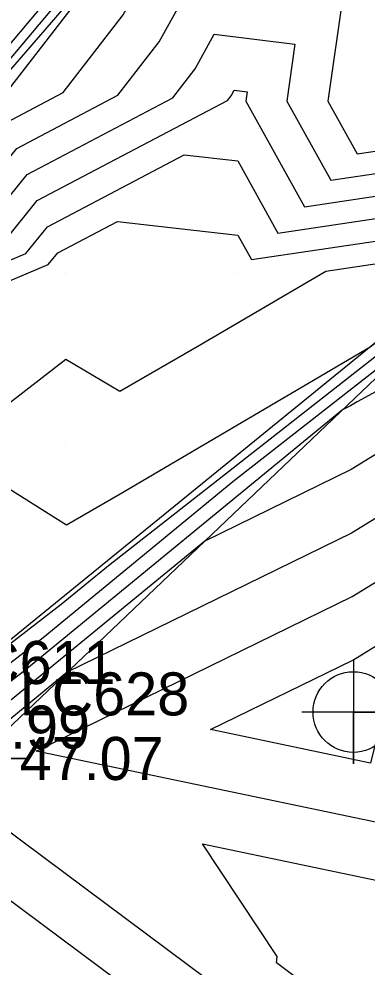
# Model space of a CAD drawing. Extents: x 2188792 to 2191981, y 386090 to 389710.
# Drawn here: x 2190527.4 to 2190547.7, y 388049.9 to 388105 of the extents above; entities that cross this region are included whole.
import ezdxf

# ---------------------------------------------------------------- set-up
doc = ezdxf.new("R2010")
doc.units = 0
for name, color, linetype in [('DTM Contours Major', 7, 'Continuous'), ('DTM Contours Minor', 7, 'Continuous'), ('Exist DTM Breakline', 7, 'Continuous'), ('Exist DTM Breakline Cogo Elevation', 7, 'Continuous'), ('Exist DTM Breakline Cogo Number', 7, 'Continuous'), ('Exist DTM Breakline Underwater', 7, 'Continuous'), ('Exist DTM Breakline Underwater Cogo Elevation', 7, 'Continuous'), ('Exist DTM Breakline Underwater Cogo Number', 7, 'Continuous'), ('Exist DTM Breakline Underwater Cogo Point CELL', 7, 'Continuous'), ('Exist DTM QL2 LIDAR Elevation Point', 7, 'Continuous'), ('Exist DTM Regular Point Underwater CELL', 7, 'Continuous'), ('PH Exist DTM Breakline', 7, 'Continuous')]:
    doc.layers.add(name, color=color, linetype=linetype)

msp = doc.modelspace()

# ---------------------------------------------------------------- linework, layer by layer
at = {"layer": 'DTM Contours Major'}
for points in [[(2190486.197, 388050.919), (2190489.489, 388055.191), (2190490.79, 388057.016), (2190494.085, 388061.288), (2190495.383, 388063.113), (2190498.683, 388067.385), (2190499.948, 388069.141), (2190503.871, 388074.047), (2190504.955, 388075.555), (2190509.17, 388080.792), (2190510.037, 388082.004), (2190514.614, 388087.649), (2190515.262, 388088.496), (2190520.297, 388094.681), (2190520.589, 388095.062), (2190525.356, 388100.694), (2190525.751, 388101.277), (2190530.381, 388106.773)], [(2190486.84, 388048.499), (2190491.059, 388053.729), (2190491.381, 388053.922), (2190491.439, 388055.081), (2190495.84, 388060.7), (2190496.297, 388061.387), (2190500.557, 388066.84), (2190505.213, 388072.481), (2190505.94, 388073.689), (2190507.1, 388075.233), (2190510.952, 388080.007), (2190512.892, 388082.693), (2190515.284, 388085.686), (2190517.155, 388088.028), (2190526.538, 388091.998), (2190528.507, 388094.422), (2190539.55, 388100.239), (2190539.759, 388100.509), (2190539.939, 388100.835), (2190540.692, 388100.742), (2190540.616, 388100.209), (2190544.019, 388094.069), (2190551.884, 388095.24)], [(2190494.92, 388048.492), (2190495.267, 388055.41), (2190498.101, 388059.028), (2190500.451, 388062.558), (2190502.82, 388065.59), (2190505.409, 388068.727), (2190507.813, 388072.72), (2190511.651, 388077.828), (2190512.004, 388078.267), (2190512.62, 388079.119), (2190516.108, 388078.56), (2190523.091, 388074.163), (2190521.594, 388064.561), (2190529.899, 388070.969), (2190532.633, 388073.214), (2190550.89, 388087.522), (2190552.921, 388089.311), (2190556.862, 388088.642), (2190560.356, 388088.208), (2190563.071, 388083.621), (2190563.574, 388078.405), (2190562.918, 388076.949), (2190559.278, 388065.257), (2190552.344, 388048.408)], [(2190528.449, 388062.439), (2190546.802, 388071.419), (2190552.105, 388074.676), (2190551.98, 388069.809), (2190549.08, 388058.114), (2190528.449, 388062.439)], [(2190512.689, 387950.19), (2190518.146, 387957.813), (2190519.023, 387959.51), (2190518.969, 387961.311), (2190515.793, 387978.44), (2190511.229, 387987.915), (2190515.263, 387995.788), (2190525.926, 388008.289), (2190528.615, 388012.409), (2190538.077, 388024.647), (2190545.681, 388043.725), (2190524.008, 388059.879), (2190514.448, 388053.486), (2190502.28, 388044.075), (2190500.065, 388042.809), (2190498.339, 388041.486), (2190497.973, 388041.28), (2190480.347, 388027.839)]]:
    msp.add_lwpolyline(points, dxfattribs=at)
at = {"layer": 'DTM Contours Minor'}
for points in [[(2190486.123, 388049.969), (2190490.08, 388055.103), (2190490.729, 388056.014), (2190494.723, 388061.191), (2190495.336, 388062.053), (2190499.371, 388067.277), (2190499.932, 388068.055), (2190504.758, 388074.09), (2190505.077, 388074.534), (2190510.294, 388081.016), (2190510.325, 388081.06), (2190510.855, 388081.713), (2190515.496, 388087.523), (2190519.586, 388092.643), (2190522.629, 388093.93), (2190526.724, 388098.972), (2190530.012, 388100.704), (2190533.49, 388105.214), (2190536.488, 388110.636), (2190549.039, 388109.089)], [(2190486.086, 388049.494), (2190490.375, 388055.059), (2190490.698, 388055.513), (2190495.041, 388061.142), (2190495.312, 388061.523), (2190499.716, 388067.224), (2190499.924, 388067.513), (2190503.981, 388072.586), (2190505.134, 388073.983), (2190505.19, 388074.076), (2190505.279, 388074.195), (2190510.531, 388080.703), (2190511.144, 388081.552), (2190515.425, 388086.911), (2190518.775, 388091.104), (2190523.932, 388093.286), (2190527.318, 388097.456), (2190533.191, 388100.549), (2190535.58, 388103.646), (2190537.638, 388107.369), (2190546.256, 388106.307), (2190545.388, 388100.209), (2190547.09, 388097.139), (2190551.022, 388097.725)], [(2190486.16, 388050.444), (2190489.784, 388055.147), (2190490.759, 388056.515), (2190494.404, 388061.239), (2190495.359, 388062.583), (2190499.027, 388067.331), (2190499.94, 388068.598), (2190504.315, 388074.069), (2190505.016, 388075.044), (2190509.732, 388080.904), (2190510.181, 388081.532), (2190515.32, 388087.871), (2190515.476, 388088.075), (2190517.728, 388090.841), (2190520.396, 388094.181), (2190521.326, 388094.574), (2190526.13, 388100.489), (2190526.833, 388100.859), (2190531.401, 388106.783)], [(2190486.233, 388051.394), (2190489.193, 388055.236), (2190490.82, 388057.518), (2190493.767, 388061.337), (2190495.407, 388063.643), (2190498.338, 388067.438), (2190499.956, 388069.684), (2190503.428, 388074.025), (2190504.894, 388076.065), (2190508.608, 388080.681), (2190509.893, 388082.475), (2190513.907, 388087.427), (2190515.049, 388088.918), (2190519.484, 388094.367), (2190520.298, 388095.428), (2190524.515, 388100.41), (2190525.452, 388101.794), (2190529.485, 388106.581)], [(2190486.05, 388049.019), (2190490.513, 388054.811), (2190490.671, 388055.007), (2190490.673, 388055.008), (2190490.673, 388055.016), (2190495.388, 388061.034), (2190495.467, 388061.152), (2190500.105, 388067.09), (2190505.173, 388073.232), (2190505.565, 388073.882), (2190506.19, 388074.714), (2190510.741, 388080.355), (2190512.018, 388082.122), (2190515.354, 388086.298), (2190517.965, 388089.566), (2190525.235, 388092.642), (2190527.913, 388095.939), (2190536.371, 388100.394), (2190537.669, 388102.078), (2190538.788, 388104.102), (2190543.474, 388103.524), (2190543.002, 388100.209), (2190545.555, 388095.604), (2190551.453, 388096.482)], [(2190487.83, 388047.968), (2190491.446, 388052.452), (2190492.089, 388052.836), (2190492.205, 388055.147), (2190496.292, 388060.365), (2190497.128, 388061.621), (2190501.01, 388066.59), (2190505.252, 388071.73), (2190506.314, 388073.495), (2190508.01, 388075.752), (2190511.162, 388079.659), (2190513.766, 388083.263), (2190515.213, 388085.073), (2190516.345, 388086.49), (2190527.841, 388091.354), (2190529.101, 388092.906), (2190537.033, 388097.084), (2190540.159, 388096.728), (2190542.484, 388092.533), (2190552.316, 388093.997)], [(2190488.819, 388047.437), (2190491.834, 388051.175), (2190492.797, 388051.75), (2190492.97, 388055.213), (2190496.744, 388060.031), (2190497.959, 388061.855), (2190501.462, 388066.34), (2190505.291, 388070.98), (2190506.689, 388073.301), (2190508.92, 388076.271), (2190511.373, 388079.311), (2190514.64, 388083.833), (2190515.142, 388084.461), (2190515.535, 388084.952), (2190529.144, 388090.71), (2190529.695, 388091.389), (2190533.167, 388093.218), (2190540.159, 388092.423), (2190540.949, 388090.998), (2190552.747, 388092.755)], [(2190489.809, 388046.907), (2190492.222, 388049.898), (2190493.504, 388050.664), (2190493.736, 388055.278), (2190497.197, 388059.697), (2190498.79, 388062.089), (2190501.915, 388066.09), (2190505.33, 388070.229), (2190507.064, 388073.107), (2190509.83, 388076.79), (2190511.583, 388078.963), (2190514.632, 388083.183), (2190525.317, 388081.471), (2190530.158, 388085.218), (2190533.3, 388083.349), (2190537.927, 388086.018), (2190545.267, 388090.334), (2190553.178, 388091.512)], [(2190494.212, 388049.578), (2190494.501, 388055.344), (2190497.649, 388059.362), (2190499.621, 388062.323), (2190502.367, 388065.84), (2190505.369, 388069.478), (2190507.438, 388072.914), (2190510.74, 388077.309), (2190511.794, 388078.615), (2190513.626, 388081.151), (2190524.012, 388079.486), (2190530.206, 388075.587), (2190533.329, 388077.388), (2190547.846, 388085.924), (2190553.05, 388090.002), (2190553.41, 388090.32), (2190554.11, 388090.201), (2190561.964, 388089.225), (2190563.714, 388086.268), (2190564.585, 388077.242), (2190563.449, 388074.724), (2190561.723, 388069.178), (2190552.719, 388047.297)], [(2190549.962, 388045.89), (2190551.595, 388050.63), (2190554.388, 388057.416), (2190558.652, 388071.114), (2190560.416, 388078.226), (2190560.488, 388081.041), (2190557.971, 388085.55), (2190553.842, 388086.422), (2190547.085, 388082.731), (2190546.697, 388082.493), (2190546.236, 388082.267), (2190527.787, 388067.123), (2190522.521, 388063.06), (2190522.063, 388062.706), (2190513.408, 388056.012), (2190496.422, 388046.306)], [(2190495.628, 388047.406), (2190496.033, 388055.475), (2190498.553, 388058.693), (2190501.282, 388062.792), (2190503.273, 388065.34), (2190505.448, 388067.976), (2190508.188, 388072.526), (2190511.614, 388077.086), (2190517.454, 388066.136), (2190518.367, 388063.864), (2190518.716, 388062.995), (2190507.528, 388054.512), (2190517.118, 388059.991), (2190521.37, 388063.28), (2190521.595, 388063.454), (2190528.843, 388069.046), (2190539.872, 388078.099), (2190548.731, 388085.042)], [(2190549.29, 388046.137), (2190551.221, 388051.741), (2190551.943, 388053.495), (2190553.046, 388057.037), (2190557.604, 388075.42), (2190557.791, 388082.696), (2190557.056, 388084.013), (2190555.85, 388084.267), (2190553.877, 388083.189), (2190546.732, 388078.801), (2190538.238, 388074.645), (2190526.731, 388065.2), (2190523.446, 388062.666), (2190522.756, 388062.132), (2190509.699, 388052.033), (2190497.636, 388045.14)], [(2190548.181, 388045.824), (2190542.397, 388050.135), (2190542.434, 388050.507), (2190538.098, 388057.047), (2190550.297, 388054.489), (2190554.792, 388072.615), (2190554.986, 388080.158), (2190546.767, 388075.11), (2190530.239, 388067.024), (2190525.674, 388063.277), (2190524.371, 388062.272), (2190523.448, 388061.558), (2190505.99, 388048.054)], [(2190538.576, 388063.686), (2190546.837, 388067.728), (2190549.224, 388069.194), (2190549.168, 388067.003), (2190547.862, 388061.739), (2190538.576, 388063.686)], [(2190511.625, 387950.189), (2190514.846, 387954.689), (2190516.994, 387958.842), (2190516.863, 387963.252), (2190513.981, 387978.795), (2190509.84, 387987.392), (2190514.979, 387997.423), (2190524.751, 388008.879), (2190528.29, 388014.302), (2190536.546, 388024.98), (2190543.181, 388041.627), (2190524.27, 388055.722), (2190502.503, 388041.167), (2190501.148, 388040.998), (2190499.249, 388039.589), (2190478.901, 388024.497)]]:
    msp.add_lwpolyline(points, dxfattribs=at)
at = {"layer": 'Exist DTM Breakline'}
msp.add_lwpolyline([(2190531.414, 387983.348), (2190523.321, 387982.244), (2190518.205, 387990.72), (2190532.706, 388005.307), (2190545.06, 388009.51), (2190544.98, 388025.171), (2190553.65, 388044.533), (2190565.286, 388076.436), (2190564.881, 388091.069), (2190553.516, 388090.538), (2190520.701, 388063.835), (2190493.776, 388044.778), (2190468.123, 388022.077), (2190450.903, 387990.888), (2190420.065, 387951.529), (2190427.502, 387947.08), (2190422.045, 387940.172), (2190405.691, 387955.628), (2190413.085, 387959.873)], dxfattribs=at)
at = {"layer": 'Exist DTM Breakline Underwater'}
msp.add_lwpolyline([(2190403.852, 387962.269), (2190405.765, 387954.298), (2190422.122, 387935.582), (2190430.948, 387946.046), (2190425.778, 387952.525), (2190453.048, 387989.538), (2190475.467, 388021.684), (2190500.611, 388042.284), (2190524.98, 388062.012), (2190552.315, 388088.059), (2190559.067, 388087.393), (2190562.19, 388079.996), (2190548.779, 388046.325), (2190540.282, 388024.168), (2190543.79, 388012.849), (2190529.646, 388006.42), (2190516.3, 387989.822), (2190521.271, 387977.367), (2190531.94, 387980.069)], dxfattribs=at)
at = {"layer": 'Exist DTM Breakline Underwater Cogo Point CELL'}
msp.add_lwpolyline([(2190524.98, 388065.012), (2190524.98, 388059.012), (2190524.98, 388062.012), (2190527.98, 388062.012), (2190521.98, 388062.012)], dxfattribs=at)
at = {"layer": 'Exist DTM QL2 LIDAR Elevation Point'}
for p, q in [((2190540.159, 388100.209), (2190540.159, 388100.209)), ((2190530.158, 388090.208), (2190530.158, 388090.208)), ((2190540.159, 388090.208), (2190540.159, 388090.208)), ((2190530.158, 388080.207), (2190530.158, 388080.207))]:
    msp.add_line(p, q, dxfattribs=at)
at = {"layer": 'Exist DTM Regular Point Underwater CELL'}
msp.add_lwpolyline([(2190546.866, 388067.707), (2190546.866, 388061.707), (2190546.866, 388064.707), (2190549.866, 388064.707), (2190543.866, 388064.707)], dxfattribs=at)
msp.add_circle((2190546.866, 388064.707), 2.344, dxfattribs=at)
at = {"layer": 'PH Exist DTM Breakline'}
msp.add_lwpolyline([(2190520.752, 388094.857), (2190525.968, 388100.901), (2190531.184, 388106.945), (2190535.699, 388112.878), (2190540.213, 388118.81), (2190544.728, 388124.743), (2190548.715, 388130.285), (2190552.703, 388135.828), (2190556.69, 388141.37), (2190561.937, 388148.414), (2190567.184, 388155.457), (2190572.431, 388162.5), (2190577.679, 388169.544)], dxfattribs=at)

# ---------------------------------------------------------------- texts
at = {"layer": 'Exist DTM Breakline Cogo Elevation'}
msp.add_text('47.99', height=2.5, dxfattribs=at).set_placement((2190523.201, 388062.585))
at = {"layer": 'Exist DTM Breakline Cogo Number'}
msp.add_text('LC611', height=2.5, dxfattribs=at).set_placement((2190523.201, 388066.335))
at = {"layer": 'Exist DTM Breakline Underwater Cogo Elevation'}
msp.add_text('47.07', height=2.5, dxfattribs=at).set_placement((2190527.48, 388060.762))
at = {"layer": 'Exist DTM Breakline Underwater Cogo Number'}
msp.add_text('LC628', height=2.5, dxfattribs=at).set_placement((2190527.48, 388064.512))

doc.saveas('drawing.dxf')
